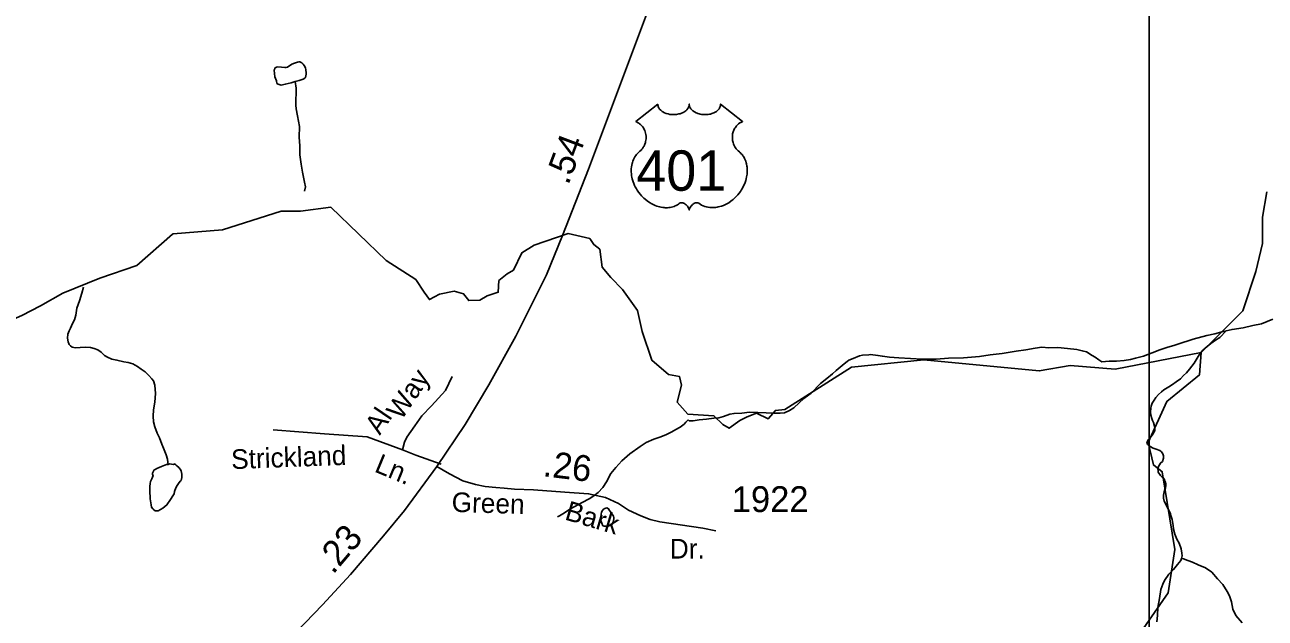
# Model space of a CAD drawing. Extents: x 2126262 to 2293712, y 749403 to 919119.
# Drawn here: x 2184249 to 2190252, y 816398 to 819268 of the extents above; entities that cross this region are included whole.
import ezdxf

# ---------------------------------------------------------------- set-up
doc = ezdxf.new("R2010")
doc.units = 0
for name, color, linetype in [('Exist Hydrographic Creek Single Shore', 7, 'Continuous'), ('Exist Hydrographic Misc Water Feature', 7, 'Continuous'), ('Exist Road Non-System Type 51', 7, 'Continuous'), ('Exist Road Non-System Type 51 Label', 7, 'Continuous'), ('Exist Road Primary US Attributed', 7, 'Continuous'), ('Exist Road Primary US Mileage Hundredths English Label', 7, 'Continuous'), ('Exist Road Primary US Shield CELL', 7, 'Continuous'), ('Exist Road Primary US Shield Number Label', 7, 'Continuous'), ('Exist Road Secondary Mileage Hundredths English Label', 7, 'Continuous'), ('Exist Road Secondary Type 51 Attributed', 7, 'Continuous'), ('Exist Road Secondary Type 51 Label', 7, 'Continuous'), ('Exist Road Secondary Type 51 Number Label', 7, 'Continuous'), ('Map Preparation Inset Cut Line', 7, 'Continuous')]:
    doc.layers.add(name, color=color, linetype=linetype)

msp = doc.modelspace()

# ---------------------------------------------------------------- linework, layer by layer
at = {"layer": 'Exist Hydrographic Creek Single Shore'}
for points in [[(2189941.8, 817682.5), (2190143.8, 817883.9), (2190207.3, 818074.6), (2190239, 818210.7), (2190239, 818337.8), (2190261, 818460.2)], [(2189941.8, 817682.5), (2189525.8, 817602.6), (2189308.8, 817620.2), (2189158.7, 817593.8), (2188600.8, 817647.9), (2188250.7, 817612.5), (2187927.6, 817407.8), (2187881.8, 817402.7), (2187846.2, 817362), (2187790.3, 817390), (2187744.6, 817372.2), (2187709, 817354.4), (2187658.2, 817316.3), (2187627.7, 817334.1), (2187584.5, 817377.3), (2187457.5, 817384.9), (2187406.6, 817443.4), (2187427, 817524.7), (2187418.1, 817566.6), (2187364.7, 817576.8), (2187283.4, 817645.4), (2187237.6, 817785.1), (2187214.8, 817886.8), (2187141.1, 817988.4), (2187085.3, 818045.7), (2187042.9, 818096.3), (2187031.6, 818182), (2187002.6, 818204.7), (2186983.5, 818234.9), (2186879.4, 818257.8), (2186713.7, 818201.9), (2186654.5, 818165), (2186613.8, 818081.2), (2186583.3, 818063.4), (2186542.7, 818030.4), (2186540.1, 817974.4), (2186486.8, 817956.7), (2186451.2, 817936.3), (2186397.8, 817933.8), (2186372.4, 817966.8), (2186326.7, 817979.5), (2186255.5, 817964.3), (2186207.2, 817938.9), (2186181.8, 817974.4), (2186141.2, 818035.4), (2185997.6, 818128.1), (2185729.8, 818386.2), (2185583.4, 818367.1), (2185489.4, 818367.1), (2185205.7, 818275.6), (2184966.8, 818257.4)], [(2183957.1, 817863.9), (2184002.8, 817858.8), (2184137.5, 817833.4), (2184193.4, 817843.6), (2184234.1, 817861.4), (2184324.3, 817908.4), (2184433.5, 817969.4), (2184611.4, 818043.1), (2184791.7, 818103.8), (2184964.3, 818255.2)], [(2189650.6, 816330.5), (2189782.7, 816521.3), (2189814.7, 816730.6), (2189753.8, 817105.8), (2189711.7, 817139.5), (2189685.7, 817248.2), (2189776.7, 817446.5), (2189933.8, 817574.5), (2189941.8, 817682.5)]]:
    msp.add_lwpolyline(points, dxfattribs=at)
at = {"layer": 'Exist Hydrographic Misc Water Feature'}
for points in [[(2185557.3, 818993), (2185537.4, 818986.8), (2185509.5, 818980.6), (2185489.6, 818976.5), (2185479.6, 818978.4), (2185475.7, 818980.4), (2185469.3, 818984.4), (2185467.2, 818996.4), (2185459.3, 819016.3), (2185457, 819032.3), (2185455.2, 819048.3), (2185457, 819052.2), (2185458.8, 819058.3), (2185466.8, 819062.3), (2185472.8, 819064.3), (2185490.8, 819062.5), (2185506.8, 819060.6), (2185512.8, 819060.6), (2185520.8, 819062.7), (2185540.9, 819076.8), (2185554.8, 819082.9), (2185568.8, 819087), (2185576.5, 819089.1), (2185580.6, 819089.1), (2185588.8, 819083.2), (2185596.8, 819077.2), (2185600.7, 819071.2), (2185606.9, 819059.3), (2185608.9, 819049.3), (2185611, 819035.3), (2185611, 819029.3), (2185609.1, 819021.3), (2185607.1, 819013.3), (2185603.4, 819009.3), (2185595.4, 819005.2), (2185577.4, 818999.1), (2185557.3, 818993)], [(2185557.3, 818993), (2185561.6, 818961), (2185561.8, 818939), (2185560.1, 818903), (2185560.1, 818879), (2185562.4, 818861), (2185568.5, 818827.1), (2185578.8, 818775.2), (2185577.2, 818725.1), (2185579.6, 818683.2), (2185579.8, 818639.2), (2185586.2, 818593.3), (2185592.3, 818555.4), (2185602.6, 818507.4), (2185606.9, 818483.5), (2185603, 818463.4)], [(2184964.3, 818255.2), (2184966.8, 818257.4)], [(2184943.1, 817141.8), (2184941.1, 817151.8), (2184938.8, 817167.8), (2184932.9, 817187.8), (2184926.5, 817203.7), (2184920.6, 817219.7), (2184912.6, 817239.6), (2184900.3, 817269.6), (2184890, 817293.5), (2184878.1, 817323.4), (2184871.8, 817347.4), (2184869.7, 817375.3), (2184871.6, 817405.3), (2184877.3, 817443.4), (2184881, 817485.4), (2184878.8, 817525.3), (2184870.8, 817545.3), (2184862.8, 817555.3), (2184848.6, 817571.2), (2184830.6, 817589.1), (2184812.5, 817602.9), (2184794.3, 817614.8), (2184772.3, 817628.7), (2184748.3, 817634.6), (2184728.2, 817638.5), (2184694.4, 817646.3), (2184670.4, 817650.2), (2184648.3, 817660), (2184634.1, 817667.9), (2184618.1, 817683.8), (2184602.1, 817695.8), (2184584.1, 817701.6), (2184566, 817707.5), (2184544.1, 817709.5), (2184516, 817707.3), (2184494.1, 817705.2), (2184478.1, 817709.1), (2184470.1, 817715), (2184463.9, 817720.9), (2184457.8, 817734.9), (2184455.9, 817752.9), (2184457.6, 817770.9), (2184463.5, 817787), (2184469.7, 817801), (2184479.3, 817823), (2184489.4, 817841.1), (2184495.1, 817863.1), (2184500.8, 817897.1), (2184512.7, 817933.2), (2184524.6, 817969.2), (2184532.4, 817999.3)], [(2190064.1, 817788.3), (2190092, 817794.4), (2190146.1, 817802.8), (2190192.1, 817813.1), (2190233.9, 817821.4), (2190289.9, 817843.8)], [(2187460.2, 817356.5), (2187464, 817352.5), (2187484.1, 817352.7), (2187512, 817356.8), (2187547.9, 817361.1), (2187583.8, 817365.3), (2187607.8, 817367.5), (2187629.9, 817373.6), (2187661.9, 817383.9), (2187681.6, 817388), (2187719.5, 817390.3), (2187755.6, 817394.6), (2187837.7, 817391.1), (2187875.6, 817389.3), (2187905.5, 817389.5), (2187925.6, 817391.7), (2187949.6, 817401.8), (2187971.3, 817416), (2187997.4, 817440.2), (2188019.1, 817460.3), (2188054.8, 817486.5), (2188100.5, 817532.9), (2188130.3, 817557.1), (2188158.4, 817579.2), (2188176, 817595.4), (2188213.9, 817627.6), (2188229.9, 817639.7), (2188237.9, 817645.8), (2188257.6, 817653.9), (2188289.6, 817666.1), (2188303.5, 817670.3), (2188333.7, 817672.4), (2188341.7, 817672.5), (2188377.6, 817668.7), (2188399.5, 817664.9), (2188433.5, 817661.1), (2188479.7, 817657.4), (2188535.6, 817653.8), (2188591.6, 817650.2), (2188659.5, 817650.7), (2188719.6, 817655), (2188791.6, 817657.5), (2188869.3, 817664.1), (2188921.4, 817672.4), (2188979.4, 817678.9), (2189047, 817689.3), (2189093.2, 817695.6), (2189139.1, 817703.9), (2189171.1, 817708.2), (2189205.1, 817706.3), (2189249, 817706.7), (2189295.2, 817703), (2189341.1, 817697.3), (2189367.1, 817691.5), (2189387, 817685.6), (2189415.3, 817667.8), (2189429.3, 817659.9), (2189447.3, 817648.1), (2189461.3, 817638.2), (2189497.3, 817640.4), (2189533.4, 817640.7), (2189569.3, 817644.9), (2189601.3, 817649.1), (2189625.3, 817655.3), (2189663, 817665.5), (2189705.1, 817681.8), (2189742.8, 817696), (2189780.9, 817708.3), (2189810.9, 817716.5), (2189828.9, 817722.7), (2189904.6, 817747.2), (2189970.4, 817765.6), (2190008.3, 817773.9), (2190048.3, 817784.1), (2190064.1, 817788.3)], [(2189847.8, 816687.1), (2189849.8, 816699.1), (2189849.6, 816713.1), (2189845.5, 816733.1), (2189835.3, 816761), (2189825, 816780.9), (2189815.2, 816804.8), (2189808.8, 816828.8), (2189806.8, 816846.8), (2189802.7, 816874.8), (2189796.3, 816894.6), (2189794.3, 816904.7), (2189784.4, 816922.6), (2189774.2, 816942.5), (2189763.9, 816964.4), (2189759.8, 816978.4), (2189759.8, 816992.4), (2189761.7, 817000.4), (2189763.5, 817008.4), (2189765.6, 817016.4), (2189769.7, 817026.5), (2189771.3, 817040.5), (2189771.3, 817048.5), (2189769.2, 817056.5), (2189767.4, 817062.4), (2189765.3, 817068.4), (2189759, 817076.4), (2189753, 817080.4), (2189745, 817088.3), (2189735, 817104.2), (2189734.8, 817112.3), (2189732.7, 817118.1), (2189734.8, 817126.1), (2189736.8, 817132.2), (2189746.5, 817148.3), (2189754.7, 817156.3), (2189760.6, 817172.3), (2189760.4, 817182.4), (2189756.3, 817192.3), (2189750.4, 817202.3), (2189742.4, 817208.2), (2189724.3, 817216.1), (2189710.4, 817220), (2189696, 817227.9), (2189682.1, 817239.8), (2189680, 817243.8), (2189682.1, 817253.8), (2189687.8, 817261.8), (2189695.8, 817269.8), (2189703.8, 817281.9), (2189709.8, 817290), (2189713.7, 817298), (2189717.6, 817304), (2189717.6, 817320), (2189711.4, 817344), (2189707.3, 817353.9), (2189703.4, 817363.9), (2189699.1, 817379.8), (2189697.1, 817395.8), (2189698.9, 817413.9), (2189700.8, 817423.9), (2189704.9, 817437.9), (2189714.5, 817452), (2189722.5, 817466), (2189736.4, 817480.1), (2189750.4, 817492.2), (2189762.3, 817502.3), (2189786.1, 817516.4), (2189804.1, 817528.6), (2189822.1, 817540.7), (2189841.8, 817554.8), (2189857.8, 817570.9), (2189871.6, 817585), (2189885.5, 817603.1), (2189909.3, 817631.2), (2189933.1, 817671.4), (2189950.9, 817693.5), (2189970.8, 817711.6), (2189988.6, 817725.7), (2190012.6, 817741.9), (2190032.3, 817756.1), (2190064.1, 817788.3)], [(2186827.4, 816888.3), (2186837.4, 816892.4), (2186853.4, 816902.4), (2186865.3, 816910.6), (2186887, 816924.7), (2186911, 816938.8), (2186946.9, 816957.1), (2186980.7, 816975.3), (2187002.7, 816989.5), (2187024.6, 817005.6), (2187046.4, 817029.8), (2187064, 817057.9), (2187085.9, 817098), (2187109.5, 817126.1), (2187139.2, 817158.3), (2187177.2, 817192.6), (2187226.8, 817229), (2187256.7, 817247.2), (2187292.6, 817263.4), (2187326.7, 817275.6), (2187354.5, 817285.8), (2187380.4, 817300), (2187400.3, 817310.1), (2187420.4, 817322.2), (2187440.1, 817336.4), (2187448.1, 817346.4), (2187460.2, 817356.5)], [(2184943.1, 817141.8), (2184935.1, 817141.8), (2184911.1, 817131.6), (2184887.2, 817121.5), (2184879.2, 817117.4), (2184875.1, 817115.4), (2184871.4, 817109.4), (2184869.3, 817105.4), (2184867.3, 817099.4), (2184867.3, 817093.4), (2184869.3, 817087.4), (2184867.3, 817079.4), (2184863.4, 817071.4), (2184857.6, 817059.4), (2184855.6, 817049.4), (2184853.5, 817035.4), (2184853.7, 817015.4), (2184856, 816975.4), (2184860.1, 816945.4), (2184862.1, 816935.4), (2184868.3, 816927.4), (2184872.4, 816923.5), (2184880.4, 816917.6), (2184894.3, 816917.6), (2184916.3, 816929.8), (2184936.2, 816945.8), (2184954, 816971.9), (2184965.9, 816990), (2184971.8, 817000)], [(2184973.1, 817144), (2184969.2, 817141.9), (2184949.1, 817143.9), (2184943.1, 817141.8)], [(2184971.8, 817000), (2184973.5, 817010), (2184979.6, 817028.1), (2184985.4, 817040.1), (2184993.4, 817050.1), (2185001.4, 817060.2), (2185005.3, 817064.3), (2185009.2, 817078.3), (2185009.4, 817094.3), (2185007.3, 817102.3), (2185005.1, 817110.2), (2185001.2, 817118.2), (2184995, 817126.1), (2184985.2, 817134.1), (2184979, 817140), (2184973.1, 817144)], [(2187078.3, 816919.1), (2187084.2, 816913.1), (2187092.4, 816901.1), (2187098.6, 816891.2), (2187100.4, 816885.2), (2187100.4, 816879.2), (2187098.8, 816871.2), (2187096.7, 816863.2), (2187094.7, 816859.2), (2187090.8, 816851.1), (2187080.7, 816847), (2187072.7, 816845), (2187064.7, 816842.9), (2187052.6, 816842.9), (2187046.7, 816844.8), (2187044.6, 816848.8), (2187042.8, 816852.8), (2187036.6, 816870.7), (2187036.4, 816878.7), (2187036.4, 816886.8), (2187038.5, 816900.8), (2187040.5, 816910.8), (2187044.2, 816918.8), (2187050.2, 816924.8), (2187056.3, 816928.8), (2187066.2, 816931), (2187074.2, 816927), (2187078.3, 816919.1)], [(2189728, 816380.3), (2189731.9, 816410.4), (2189733.6, 816450.4), (2189741.2, 816492.4), (2189746.9, 816536.5), (2189756.5, 816562.5), (2189764.5, 816580.6), (2189786.3, 816610.7), (2189808.4, 816632.8), (2189828.1, 816657), (2189843.9, 816677.1), (2189847.8, 816687.1)], [(2190141.8, 816375.2), (2190109.6, 816411), (2190095.3, 816440.9), (2190089.1, 816476.8), (2190079.1, 816506.7), (2190068.8, 816526.7), (2190046.7, 816560.6), (2190022.3, 816588.3), (2189994.4, 816620.1), (2189964, 816641.9), (2189928.2, 816655.7), (2189899.9, 816669.5), (2189877.9, 816677.3), (2189857.8, 816685.2), (2189847.8, 816687.1)]]:
    msp.add_lwpolyline(points, dxfattribs=at)
at = {"layer": 'Exist Road Non-System Type 51'}
for points in [[(2186317.5, 817567.6), (2186284.6, 817499.4), (2186216.4, 817424.6), (2186170.3, 817376.3), (2186137.3, 817327.9), (2186097.8, 817272.9), (2186086.8, 817248.7), (2186077.6, 817212.1)], [(2186077.6, 817212.1), (2185905.3, 817275.2), (2185698.8, 817289.1), (2185450.5, 817308.7)], [(2186264, 817142.4), (2186141.2, 817186.7), (2186077.6, 817212.1)]]:
    msp.add_lwpolyline(points, dxfattribs=at)
at = {"layer": 'Exist Road Primary US Attributed'}
for points in [[(2186243.2, 817131.6), (2186380, 817335.3), (2186494.6, 817526.3), (2186625.8, 817761.8), (2186773.4, 818059.1), (2186850.8, 818249.6), (2186976.3, 818569.4), (2187281.8, 819382.3), (2187418.2, 819712.2)], [(2185438.9, 816202.5), (2185689.2, 816461.8), (2185825.5, 816609.4), (2185984.6, 816796.3), (2186086.8, 816919.2), (2186243.2, 817131.6)]]:
    msp.add_lwpolyline(points, dxfattribs=at)
at = {"layer": 'Exist Road Primary US Shield CELL'}
msp.add_lwpolyline([(2187312.6, 818884), (2187312.9, 818879.6), (2187314, 818874.4), (2187314.8, 818871.7), (2187317.2, 818866.6), (2187321.3, 818860.5), (2187326.9, 818854.5), (2187333.2, 818849.3), (2187337.5, 818846.5), (2187344.7, 818842.6), (2187353, 818839.2), (2187362.1, 818836.5), (2187371.5, 818834.7), (2187381.7, 818833.5), (2187391.8, 818833.3), (2187402.7, 818834.2), (2187414.8, 818836.5), (2187420.4, 818837.9), (2187426.6, 818840.1), (2187432.4, 818842.4), (2187438.7, 818845.8), (2187443.8, 818849.1), (2187447.8, 818852), (2187453.4, 818857.4), (2187457.9, 818863), (2187459.8, 818866.1), (2187461.4, 818869.1), (2187463.6, 818875.5), (2187464.3, 818878.4), (2187464.7, 818884.2), (2187465.1, 818879.3), (2187465.6, 818876.2), (2187466.4, 818873.2), (2187467.7, 818870), (2187469.9, 818865.5), (2187472.4, 818861.7), (2187477.2, 818856.1), (2187480.1, 818853.4), (2187482.8, 818851.2), (2187490, 818846.2), (2187498.5, 818841.9), (2187502.6, 818840.1), (2187506.9, 818838.6), (2187512.3, 818837), (2187517.9, 818835.7), (2187523.4, 818834.7), (2187529, 818833.9), (2187534.8, 818833.5), (2187539.5, 818833.3), (2187545.3, 818833.4), (2187550.6, 818833.7), (2187556.1, 818834.3), (2187562.1, 818835.4), (2187567, 818836.4), (2187573.4, 818838.1), (2187579.1, 818840.2), (2187584.2, 818842.4), (2187590.8, 818845.8), (2187596.1, 818849.2), (2187600, 818852.3), (2187604.7, 818856.6), (2187609.1, 818861.7), (2187611.6, 818865.4), (2187613.5, 818869.2), (2187615.2, 818873.2), (2187616.2, 818877.5), (2187616.7, 818881.2), (2187616.8, 818884.4), (2187723.1, 818799.7), (2187720.6, 818798.7), (2187714.8, 818795.9), (2187710.2, 818793.2), (2187702.9, 818788.1), (2187699.8, 818785.2), (2187696.6, 818782.3), (2187693.7, 818779.1), (2187691.2, 818776.2), (2187688.1, 818771.9), (2187685.4, 818767.7), (2187682.7, 818762.9), (2187680.7, 818758.9), (2187677.4, 818750.3), (2187675.9, 818744.9), (2187674.9, 818740.3), (2187673.6, 818730.9), (2187673.3, 818726.3), (2187673.3, 818721.9), (2187673.5, 818717.2), (2187674, 818712.6), (2187674.8, 818707.9), (2187675.5, 818703.8), (2187676.9, 818698.7), (2187678.7, 818692.8), (2187681.1, 818687.1), (2187685.9, 818677.8), (2187692.2, 818668.4), (2187696.6, 818663.2), (2187701, 818658.6), (2187707.6, 818653.1), (2187711.1, 818650), (2187715.2, 818645.9), (2187721.9, 818638.2), (2187724.6, 818634.5), (2187727.3, 818630.4), (2187729.8, 818626.2), (2187732.3, 818621.7), (2187734.3, 818617.8), (2187738.1, 818608.6), (2187740.8, 818599.8), (2187742, 818595.1), (2187744, 818584.7), (2187744.8, 818579.6), (2187745.6, 818569.4), (2187745.6, 818557.1), (2187744.7, 818545.4), (2187742.5, 818531.8), (2187740.7, 818523.6), (2187737.9, 818514.1), (2187735.2, 818505.9), (2187730.3, 818493.8), (2187726, 818485), (2187720.4, 818474.7), (2187716.6, 818468.5), (2187712.1, 818461.8), (2187706.5, 818454.2), (2187700, 818446), (2187692.2, 818437.4), (2187685.8, 818431), (2187677.5, 818423.6), (2187672.5, 818419.5), (2187665.4, 818414.1), (2187655.6, 818407.6), (2187645.9, 818402), (2187637.7, 818397.8), (2187630.4, 818394.6), (2187621, 818391), (2187605.3, 818386.7), (2187599.6, 818385.5), (2187592.8, 818384.5), (2187586.5, 818383.9), (2187580.3, 818383.5), (2187572, 818383.5), (2187563.8, 818384.1), (2187556, 818385.3), (2187547.9, 818387), (2187539.5, 818389.5), (2187531.8, 818392.5), (2187524, 818396.3), (2187510.8, 818404.6), (2187507, 818406.6), (2187504.9, 818407.2), (2187499.8, 818407.4), (2187495.1, 818406.4), (2187490.2, 818404.5), (2187487.2, 818402.9), (2187483.3, 818400.3), (2187480.3, 818398), (2187476.6, 818394.5), (2187474.1, 818391.6), (2187472.2, 818389.3), (2187468.5, 818383.5), (2187467.2, 818380.7), (2187465.8, 818377.2), (2187464.6, 818371.9), (2187462.9, 818378.5), (2187461, 818382.9), (2187458.7, 818386.7), (2187456.4, 818390), (2187452.7, 818394.3), (2187449.3, 818397.5), (2187445.3, 818400.8), (2187441, 818403.4), (2187437.6, 818405.1), (2187434.5, 818406.3), (2187430.7, 818407.2), (2187427.5, 818407.5), (2187424.9, 818407.4), (2187421.4, 818406.6), (2187416.6, 818403.2), (2187412, 818400), (2187407.1, 818396.9), (2187401.2, 818393.8), (2187396.9, 818391.8), (2187391.7, 818389.8), (2187385.7, 818387.8), (2187379.2, 818386.1), (2187372.4, 818384.8), (2187366.5, 818383.8), (2187360.2, 818383.3), (2187354.5, 818383.1), (2187348.5, 818383.1), (2187342.9, 818383.6), (2187336.5, 818384.1), (2187328.4, 818385.3), (2187321.8, 818386.8), (2187314.8, 818388.7), (2187307.5, 818391), (2187299.8, 818393.9), (2187290.2, 818398.1), (2187283.4, 818401.6), (2187272.8, 818407.7), (2187260.4, 818416.3), (2187251, 818423.9), (2187244.2, 818430.1), (2187234, 818440.4), (2187228.1, 818447.1), (2187218.8, 818459.2), (2187212.8, 818467.9), (2187209, 818474.3), (2187203.3, 818484.6), (2187200.2, 818491.1), (2187196.2, 818500.5), (2187193, 818509.1), (2187190.4, 818517.3), (2187189, 818522.5), (2187187, 818531.6), (2187185.7, 818538.1), (2187184.6, 818546.9), (2187183.9, 818556.3), (2187183.8, 818564.9), (2187184, 818572), (2187184.8, 818580.4), (2187186.2, 818589.2), (2187187.9, 818596.8), (2187189.5, 818602.3), (2187191.7, 818609), (2187194.7, 818616.3), (2187198.2, 818623.3), (2187201.6, 818629.2), (2187205.8, 818635.5), (2187209.9, 818640.8), (2187215.3, 818646.7), (2187221, 818652.1), (2187226.2, 818656.3), (2187232.3, 818662.3), (2187235.5, 818666), (2187239.4, 818671.1), (2187242.5, 818675.8), (2187244.9, 818680), (2187248.1, 818686.2), (2187250.1, 818690.8), (2187252.5, 818698), (2187253.8, 818703), (2187255, 818709.5), (2187255.8, 818715.6), (2187256.1, 818723.2), (2187256, 818729.5), (2187255.1, 818736.8), (2187253.8, 818743.8), (2187252.1, 818750), (2187249.5, 818757), (2187247, 818762.2), (2187243, 818769.2), (2187238.4, 818775.6), (2187233.8, 818780.9), (2187229.1, 818785.6), (2187224.5, 818789.1), (2187220.2, 818792.2), (2187214.8, 818795.5), (2187209.6, 818798), (2187206.4, 818799.4)], close=True, dxfattribs=at)
at = {"layer": 'Exist Road Secondary Type 51 Attributed'}
msp.add_lwpolyline([(2186243.2, 817131.6), (2186304.1, 817096), (2186369.2, 817063), (2186430.6, 817043.9), (2186477.1, 817034.6), (2186528.7, 817030.7), (2186569.5, 817027.1), (2186619.6, 817021.4), (2186710.4, 817018.3), (2186862.7, 817007.5), (2186977.4, 816999.7), (2187058.9, 816981.1), (2187122.4, 816952.7), (2187171, 816920), (2187230.3, 816892.6), (2187275.8, 816875.6), (2187322.7, 816864.2), (2187531.3, 816833.2), (2187592.8, 816820.8)], dxfattribs=at)
at = {"layer": 'Map Preparation Inset Cut Line'}
msp.add_lwpolyline([(2133630.5, 852884.6), (2189691.2, 852884.6), (2189691.2, 811054.9), (2164878.1, 811054.9), (2133665.4, 826054.8)], close=True, dxfattribs=at)

# ---------------------------------------------------------------- texts
at = {"layer": 'Exist Road Non-System Type 51 Label'}
for s, rotation, p in [('Way', 55.90536, (2186071.1, 817351.2)), ('Al', 55.90536, (2185967.2, 817279.6)), ('Strickland', 2.14926, (2185249.2, 817118.6)), ('Ln.', 337.50546, (2185936.1, 817108.2))]:
    msp.add_text(s, height=95, rotation=rotation, dxfattribs=at).set_placement(p)
at = {"layer": 'Exist Road Primary US Mileage Hundredths English Label'}
for s, rotation, p in [('.54', 69.4066, (2186879.4, 818489.1)), ('.23', 49.60791, (2185740.5, 816605.9))]:
    msp.add_text(s, height=125, rotation=rotation, dxfattribs=at).set_placement(p)
at = {"layer": 'Exist Road Primary US Shield Number Label'}
msp.add_text('401', height=195, dxfattribs=at).set_placement((2187208.7, 818465.3))
at = {"layer": 'Exist Road Secondary Mileage Hundredths English Label'}
msp.add_text('.26', height=125, rotation=352.98518, dxfattribs=at).set_placement((2186753.1, 817085.2))
at = {"layer": 'Exist Road Secondary Type 51 Label'}
for s, rotation, p in [('Green', 358.23601, (2186313.6, 816912.4)), ('Bark', 343.48217, (2186857.5, 816876.1))]:
    msp.add_text(s, height=95, rotation=rotation, dxfattribs=at).set_placement(p)
msp.add_text('Dr.', height=95, dxfattribs=at).set_placement((2187370.5, 816686.4))
at = {"layer": 'Exist Road Secondary Type 51 Number Label'}
msp.add_text('1922', height=125, dxfattribs=at).set_placement((2187670.5, 816911.1))

doc.saveas('drawing.dxf')
